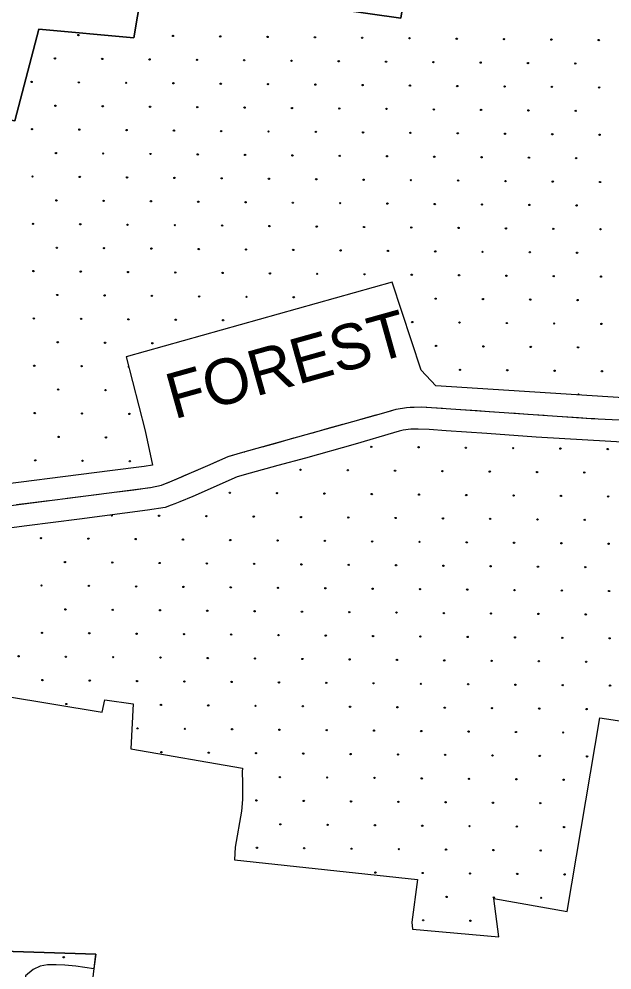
# Model space of a CAD drawing. Extents: x 1788175 to 1969470, y 584502 to 738744.
# Drawn here: x 1851363 to 1856184, y 634958 to 642689 of the extents above; entities that cross this region are included whole.
import ezdxf

# ---------------------------------------------------------------- set-up
doc = ezdxf.new("R2010")
doc.units = 0
for name, color, linetype in [('DESIGN - EROSION CONTROL - Devices', 7, 'Continuous'), ('DESIGN - ROW - Right-of-Way and Easement Labels', 7, 'Continuous'), ('DESIGN - SCRATCH - User 1', 7, 'Continuous'), ('DESIGN - SHEET - Corner Text', 7, 'Continuous'), ('SURVEY - DRAINAGE - Bridges', 7, 'Continuous')]:
    doc.layers.add(name, color=color, linetype=linetype)

msp = doc.modelspace()

# ---------------------------------------------------------------- linework, layer by layer
at = {"layer": 'DESIGN - EROSION CONTROL - Devices'}
for centre in [(1851845.5, 642558.6), (1852614.6, 642551.1), (1852999.2, 642547.4), (1853383.7, 642543.6), (1853768.3, 642539.9), (1854152.8, 642536.2), (1854537.4, 642532.4), (1854921.9, 642528.7), (1855306.5, 642525), (1855691.1, 642521.2), (1856075.6, 642517.5), (1851655.1, 642368.2), (1852039.7, 642364.4), (1852424.2, 642360.7), (1852808.8, 642357), (1853193.3, 642353.2), (1853577.9, 642349.5), (1853962.4, 642345.8), (1854347, 642342), (1854731.5, 642338.3), (1855116.1, 642334.6), (1855500.6, 642330.8), (1855885.2, 642327.1), (1851464.7, 642177.7), (1851849.3, 642174), (1852233.8, 642170.3), (1852618.4, 642166.5), (1853002.9, 642162.8), (1853387.5, 642159.1), (1853772, 642155.3), (1854156.6, 642151.6), (1854541.1, 642147.9), (1854925.7, 642144.1), (1855310.2, 642140.4), (1855694.8, 642136.7), (1856079.3, 642132.9), (1851658.8, 641983.6), (1852043.4, 641979.9), (1852428, 641976.1), (1852812.5, 641972.4), (1853197.1, 641968.7), (1853581.6, 641964.9), (1853966.2, 641961.2), (1854350.7, 641957.5), (1854735.3, 641953.7), (1855119.8, 641950), (1855504.4, 641946.3), (1855888.9, 641942.5), (1851468.4, 641793.2), (1851853, 641789.5), (1852237.5, 641785.7), (1852622.1, 641782), (1853006.6, 641778.3), (1853391.2, 641774.5), (1853775.8, 641770.8), (1854160.3, 641767.1), (1854544.9, 641763.3), (1854929.4, 641759.6), (1855314, 641755.9), (1855698.5, 641752.1), (1856083.1, 641748.4), (1851662.6, 641599.1), (1852047.1, 641595.3), (1852431.7, 641591.6), (1852816.2, 641587.9), (1853200.8, 641584.1), (1853585.3, 641580.4), (1853969.9, 641576.7), (1854354.5, 641572.9), (1854739, 641569.2), (1855123.6, 641565.4), (1855508.1, 641561.7), (1855892.7, 641558), (1851472.2, 641408.6), (1851856.7, 641404.9), (1852241.3, 641401.2), (1852625.8, 641397.4), (1853010.4, 641393.7), (1853394.9, 641390), (1853779.5, 641386.2), (1854164, 641382.5), (1854548.6, 641378.8), (1854933.1, 641375), (1855317.7, 641371.3), (1855702.3, 641367.6), (1856086.8, 641363.8), (1851666.3, 641214.5), (1852050.9, 641210.8), (1852435.4, 641207), (1852820, 641203.3), (1853204.5, 641199.6), (1853589.1, 641195.8), (1853973.6, 641192.1), (1854358.2, 641188.4), (1854742.7, 641184.6), (1855127.3, 641180.9), (1855511.8, 641177.2), (1855896.4, 641173.4), (1851475.9, 641024.1), (1851860.5, 641020.4), (1852245, 641016.6), (1852629.6, 641012.9), (1853014.1, 641009.2), (1853398.7, 641005.4), (1853783.2, 641001.7), (1854167.8, 640998), (1854552.3, 640994.2), (1854936.9, 640990.5), (1855321.4, 640986.8), (1855706, 640983), (1856090.5, 640979.3), (1851670, 640829.9), (1852054.6, 640826.2), (1852439.2, 640822.5), (1852823.7, 640818.7), (1853208.3, 640815), (1853592.8, 640811.3), (1853977.4, 640807.5), (1854361.9, 640803.8), (1854746.5, 640800.1), (1855131, 640796.3), (1855515.6, 640792.6), (1855900.1, 640788.9), (1851479.6, 640639.5), (1851864.2, 640635.8), (1852248.7, 640632.1), (1852633.3, 640628.3), (1853017.8, 640624.6), (1853402.4, 640620.9), (1853787, 640617.1), (1854171.5, 640613.4), (1854556.1, 640609.7), (1854940.6, 640605.9), (1855325.2, 640602.2), (1855709.7, 640598.5), (1856094.3, 640594.7), (1851673.8, 640445.4), (1852058.3, 640441.7), (1852442.9, 640437.9), (1852827.4, 640434.2), (1853212, 640430.5), (1853596.5, 640426.7), (1854750.2, 640415.5), (1855134.8, 640411.8), (1855519.3, 640408.1), (1855903.9, 640404.3), (1851483.4, 640255), (1851867.9, 640251.2), (1852252.5, 640247.5), (1852637, 640243.8), (1853021.6, 640240), (1854559.8, 640225.1), (1854944.3, 640221.4), (1855328.9, 640217.6), (1855713.5, 640213.9), (1856098, 640210.2), (1851677.5, 640060.8), (1852062.1, 640057.1), (1852446.6, 640053.4), (1854753.9, 640031), (1855138.5, 640027.2), (1855523, 640023.5), (1855907.6, 640019.8), (1851487.1, 639870.4), (1851871.7, 639866.7), (1854948.1, 639836.8), (1855332.6, 639833.1), (1855717.2, 639829.4), (1856101.7, 639825.6), (1851681.2, 639676.3), (1852065.8, 639672.6), (1851490.8, 639485.9), (1851875.4, 639482.1), (1852259.9, 639478.4), (1851685, 639291.7), (1852069.5, 639288), (1854226.5, 639211.3), (1854611, 639207.6), (1854995.6, 639203.9), (1855380.1, 639200.1), (1855764.7, 639196.4), (1856149.2, 639192.7), (1851494.6, 639101.3), (1851879.1, 639097.6), (1852263.7, 639093.9), (1853651.5, 639024.6), (1854036.1, 639020.9), (1854420.6, 639017.2), (1854805.2, 639013.4), (1855189.7, 639009.7), (1855574.3, 639006), (1855958.8, 639002.2), (1853076.5, 638838), (1853461.1, 638834.2), (1853845.7, 638830.5), (1854230.2, 638826.8), (1854614.8, 638823), (1854999.3, 638819.3), (1855383.9, 638815.6), (1855768.4, 638811.8), (1856153, 638808.1), (1852501.6, 638651.3), (1852886.1, 638647.6), (1853270.7, 638643.8), (1853655.2, 638640.1), (1854039.8, 638636.4), (1854424.4, 638632.6), (1854808.9, 638628.9), (1855193.5, 638625.2), (1855578, 638621.4), (1855962.6, 638617.7), (1851542.1, 638468.4), (1851926.6, 638464.6), (1852311.2, 638460.9), (1852695.7, 638457.2), (1853080.3, 638453.4), (1853464.8, 638449.7), (1853849.4, 638445.9), (1854233.9, 638442.2), (1854618.5, 638438.5), (1855003, 638434.7), (1855387.6, 638431), (1855772.2, 638427.3), (1856156.7, 638423.5), (1851736.2, 638274.2), (1852120.8, 638270.5), (1852505.3, 638266.7), (1852889.9, 638263), (1853274.4, 638259.3), (1853659, 638255.5), (1854043.5, 638251.8), (1854428.1, 638248.1), (1854812.6, 638244.3), (1855197.2, 638240.6), (1855581.7, 638236.9), (1855966.3, 638233.1), (1851545.8, 638083.8), (1851930.4, 638080.1), (1852314.9, 638076.3), (1852699.5, 638072.6), (1853084, 638068.9), (1853468.6, 638065.1), (1853853.1, 638061.4), (1854237.7, 638057.7), (1854622.2, 638053.9), (1855006.8, 638050.2), (1855391.3, 638046.5), (1855775.9, 638042.7), (1856160.4, 638039), (1851739.9, 637889.7), (1852124.5, 637885.9), (1852509.1, 637882.2), (1852893.6, 637878.5), (1853278.2, 637874.7), (1853662.7, 637871), (1854047.3, 637867.3), (1854431.8, 637863.5), (1854816.4, 637859.8), (1855200.9, 637856.1), (1855585.5, 637852.3), (1855970, 637848.6), (1851549.5, 637699.2), (1851934.1, 637695.5), (1852318.6, 637691.8), (1852703.2, 637688), (1853087.7, 637684.3), (1853472.3, 637680.6), (1853856.9, 637676.8), (1854241.4, 637673.1), (1854626, 637669.4), (1855010.5, 637665.6), (1855395.1, 637661.9), (1855779.6, 637658.2), (1856164.2, 637654.4), (1851359.1, 637508.8), (1851743.7, 637505.1), (1852128.2, 637501.4), (1852512.8, 637497.6), (1852897.3, 637493.9), (1853281.9, 637490.2), (1853666.4, 637486.4), (1854051, 637482.7), (1854435.6, 637479), (1854820.1, 637475.2), (1855204.7, 637471.5), (1855589.2, 637467.8), (1855973.8, 637464), (1851553.3, 637314.7), (1851937.8, 637311), (1852322.4, 637307.2), (1852706.9, 637303.5), (1853091.5, 637299.8), (1853476, 637296), (1853860.6, 637292.3), (1854245.1, 637288.6), (1854629.7, 637284.8), (1855014.2, 637281.1), (1855398.8, 637277.4), (1855783.4, 637273.6), (1856167.9, 637269.9), (1851747.4, 637120.5), (1852516.5, 637113.1), (1852901.1, 637109.3), (1853285.6, 637105.6), (1853670.2, 637101.9), (1854054.7, 637098.1), (1854439.3, 637094.4), (1854823.8, 637090.7), (1855208.4, 637086.9), (1855592.9, 637083.2), (1855977.5, 637079.5), (1852326.1, 636922.7), (1852710.7, 636918.9), (1853095.2, 636915.2), (1853479.8, 636911.5), (1853864.3, 636907.7), (1854248.9, 636904), (1854633.4, 636900.3), (1855018, 636896.5), (1855402.5, 636892.8), (1855787.1, 636889.1), (1852520.3, 636728.5), (1852904.8, 636724.8), (1853289.4, 636721.1), (1853673.9, 636717.3), (1854058.5, 636713.6), (1854443, 636709.9), (1854827.6, 636706.1), (1855212.1, 636702.4), (1855596.7, 636698.7), (1855981.2, 636694.9), (1853483.5, 636526.9), (1853868.1, 636523.2), (1854252.6, 636519.5), (1854637.2, 636515.7), (1855021.7, 636512), (1855406.3, 636508.3), (1855790.8, 636504.5), (1853293.1, 636336.5), (1853677.6, 636332.8), (1854062.2, 636329), (1854446.8, 636325.3), (1854831.3, 636321.6), (1855215.9, 636317.8), (1855600.4, 636314.1), (1853487.2, 636142.4), (1853871.8, 636138.6), (1854256.3, 636134.9), (1854640.9, 636131.2), (1855025.4, 636127.4), (1855410, 636123.7), (1855794.6, 636120), (1853296.8, 635952), (1853681.4, 635948.2), (1854065.9, 635944.5), (1854450.5, 635940.8), (1854835, 635937), (1855219.6, 635933.3), (1855604.1, 635929.6), (1854260.1, 635750.3), (1854644.6, 635746.6), (1855029.2, 635742.9), (1855413.7, 635739.1), (1855798.3, 635735.4), (1854838.8, 635552.5), (1855223.3, 635548.7), (1855607.9, 635545), (1854648.4, 635362.1), (1855032.9, 635358.3), (1851726.1, 635061.7)]:
    msp.add_circle(centre, 5.28, dxfattribs=at)
for centre, start, end in [((1852256.2, 639863), 136.76953, 252.0801), ((1855911.3, 639635.2), 332.30718, 200.3904), ((1852117, 638655), 169.18669, 25.81591)]:
    msp.add_arc(centre, 5.28, start, end, dxfattribs=at)
at = {"layer": 'DESIGN - SCRATCH - User 1'}
for points in [[(1845696, 637664.2), (1847276.4, 637088.9), (1847263.8, 636982.8), (1847922.4, 636858), (1848006.3, 637638.9), (1848157.3, 639264.4), (1848233.5, 640181.1), (1849609, 640210.2), (1849694.3, 640571.3), (1849069.7, 640688.5), (1849257.4, 642098.6), (1850843, 641948.8), (1851327.4, 641861.6), (1851523.6, 642606), (1852295.3, 642536.8), (1852534.9, 643947.6), (1853067.1, 643871), (1852989.5, 642908.3), (1854466, 642697), (1854850.6, 645154.3)], [(1858746.2, 640971.5), (1858280.9, 640749.3), (1858049.7, 640625), (1857800.2, 640442.6), (1857663.5, 640345.7), (1857384, 640127.8), (1857066.2, 639869.7), (1856777.8, 639649.8), (1856729.1, 639624.8), (1856699.7, 639605.2), (1856678.2, 639596.1), (1856666.2, 639593.7), (1856644, 639592.9), (1856604.8, 639594), (1856487.7, 639596.3), (1854750.6, 639707.1)], [(1854750.6, 639707.1), (1854633.4, 639833.6), (1854397.5, 640548.9), (1852233, 639941.9), (1852387.6, 639340.6), (1852446.7, 639063), (1852381, 639049.9), (1852101.3, 639016.9), (1850995.4, 638874.1)], [(1858728.4, 640570.2), (1858428, 640416.2), (1858300.1, 640348.9), (1858219.3, 640303.7), (1858165, 640266.5), (1858060.2, 640186.1), (1857814.7, 640016.9), (1857115.4, 639453), (1857009.6, 639368.3), (1856896.8, 639300.3), (1856825.5, 639264.7), (1856791.1, 639254.2), (1856736.1, 639238.3), (1856695.3, 639236.8), (1856642.1, 639230.7), (1856602.1, 639233.5), (1856546.7, 639236.8), (1856408.4, 639242.3), (1856374.2, 639243.5), (1856362, 639244.7), (1855566.6, 639289.4)], [(1855566.6, 639289.4), (1855166.5, 639319.5), (1854835.2, 639340.7), (1854697.6, 639350.7), (1854608.3, 639355), (1854548.6, 639354), (1854486.5, 639345.2), (1854452.6, 639338.9), (1854406.2, 639323.8), (1854095.1, 639232.7), (1853693.1, 639119.5), (1853466.8, 639060.4), (1853242.1, 638995.8), (1853135.8, 638966.3), (1852774.6, 638808.1), (1852669.8, 638763.6), (1852629.7, 638748.3), (1852600.2, 638737.4), (1852552, 638718.1), (1852406.8, 638694.9), (1851853.7, 638622), (1851426.3, 638569.5), (1851010.5, 638515.2)], [(1850152.2, 637268.1), (1850841, 637252.5), (1852037.8, 637053.3), (1852060.4, 637153.6), (1852290.5, 637120.8), (1852271.2, 636756.6), (1853181, 636600)], [(1853113.6, 635852.5), (1854601.3, 635693.5), (1854555.8, 635347), (1854562.6, 635289.1), (1855264.3, 635228.9), (1855224.4, 635540.2), (1855818.8, 635434.6), (1856084.3, 637007.7), (1856964.7, 636874), (1857494.7, 636811.4), (1857481.7, 636585.3), (1857685.7, 636556.2)], [(1853181, 636600), (1853176.1, 636569.1), (1853179.3, 636480.9), (1853181, 636344.5), (1853170.8, 636249), (1853120.5, 635955.4), (1853113.6, 635852.5)], [(1851230.1, 635110.1), (1851986.5, 635085.7), (1851971.5, 634966.4)], [(1851971.5, 634966.4), (1851824, 634988.1), (1851735.9, 634997.4), (1851665.5, 634999.7), (1851594.9, 634999.7), (1851534.1, 634989.6), (1851476.6, 634962.7), (1851415.9, 634910.1), (1851409.9, 634809.3), (1851446.5, 634726), (1851485.9, 634673.3)]]:
    msp.add_lwpolyline(points, dxfattribs=at)
at = {"layer": 'DESIGN - SHEET - Corner Text'}
for points in [[(1850956.4, 638691.6), (1852431.8, 638880.1), (1852521.5, 638899.3), (1852608.9, 638934.5), (1852896.9, 639058.5), (1853063.7, 639132.8), (1853181.1, 639166.4), (1854309.3, 639482), (1854428.7, 639517.7), (1854512.4, 639530.8), (1854638.2, 639536.6), (1856013.3, 639441.8), (1856642.8, 639412.5), (1856712.6, 639419.5), (1856768.3, 639436.3), (1856905, 639516.2), (1857701.7, 640151)], [(1854541.8, 639532.2), (1854638.2, 639536.6), (1854673.6, 639534.1)], [(1854140.6, 639434.8), (1854267.7, 639470.4)], [(1854267.7, 639470.4), (1854309.3, 639482), (1854394.4, 639507.4)], [(1854673.6, 639534.1), (1854805.3, 639525)], [(1854955, 639514.7), (1855086.7, 639505.6)], [(1855086.7, 639505.6), (1855218.3, 639496.6)], [(1855368, 639486.2), (1855499.7, 639477.2)], [(1855499.7, 639477.2), (1855631.4, 639468.1)], [(1855781, 639457.8), (1855912.7, 639448.7)], [(1853869, 639358.8), (1853996.1, 639394.4)], [(1855912.7, 639448.7), (1856013.3, 639441.8), (1856044.4, 639440.3)], [(1853741.9, 639323.3), (1853869, 639358.8)], [(1853343.2, 639211.7), (1853470.3, 639247.3)], [(1853470.3, 639247.3), (1853597.4, 639282.9)], [(1853071.8, 639135.1), (1853181.1, 639166.4), (1853198.7, 639171.3)], [(1852950.8, 639082.5), (1853063.7, 639132.8), (1853071.8, 639135.1)], [(1852813.3, 639022.5), (1852692.1, 638970.3)], [(1852813.3, 639022.5), (1852692.1, 638970.3)], [(1852570.5, 638919.1), (1852608.9, 638934.5), (1852692.1, 638970.3)], [(1852164.5, 638845.9), (1852295.4, 638862.6)], [(1852295.4, 638862.6), (1852426.4, 638879.4)], [(1851474.1, 638757.7), (1851605.1, 638774.4)], [(1851753.8, 638793.5), (1851884.8, 638810.2)], [(1851884.8, 638810.2), (1852015.7, 638826.9)], [(1851343.2, 638741), (1851474.1, 638757.7)]]:
    msp.add_lwpolyline(points, dxfattribs=at)
at = {"layer": 'SURVEY - DRAINAGE - Bridges'}
for points in [[(1854848.2, 645134), (1854466, 642697), (1852989.5, 642908.3), (1853067.1, 643871), (1852534.9, 643947.6), (1852295.3, 642536.8), (1851523.6, 642606), (1851327.4, 641861.6), (1850843, 641948.8), (1849257.4, 642098.6), (1849069.7, 640688.5), (1849694.3, 640571.3), (1849609, 640210.2), (1848233.5, 640181.1), (1848157.3, 639264.4), (1848006.3, 637638.9), (1847922.4, 636858), (1847263.8, 636982.8), (1847276.4, 637088.9), (1845696, 637664.2), (1844605.2, 637803.4), (1844561.3, 637382)], [(1850152.2, 637268.1), (1850841, 637252.5), (1852037.8, 637053.3), (1852060.4, 637153.6), (1852290.5, 637120.8), (1852271.2, 636756.6), (1853181, 636600)], [(1853113.6, 635852.5), (1854601.3, 635693.5), (1854555.8, 635347), (1854562.6, 635289.1), (1855264.3, 635228.9), (1855224.4, 635540.2), (1855818.8, 635434.6), (1856084.3, 637007.7), (1856964.7, 636874), (1857494.7, 636811.4), (1857481.7, 636585.3), (1857685.7, 636556.2)], [(1853181, 636600), (1853176.1, 636569.1), (1853179.3, 636480.9), (1853181, 636344.5), (1853170.8, 636249), (1853120.5, 635955.4), (1853113.6, 635852.5)], [(1851962, 634877.6), (1851986.5, 635085.7), (1851230.1, 635110.1)]]:
    msp.add_lwpolyline(points, dxfattribs=at)

# ---------------------------------------------------------------- texts
at = {"layer": 'DESIGN - ROW - Right-of-Way and Easement Labels'}
msp.add_text('FOREST', height=370, rotation=15.62741, dxfattribs=at).set_placement((1852623.1, 639433.7))

doc.saveas('drawing.dxf')
